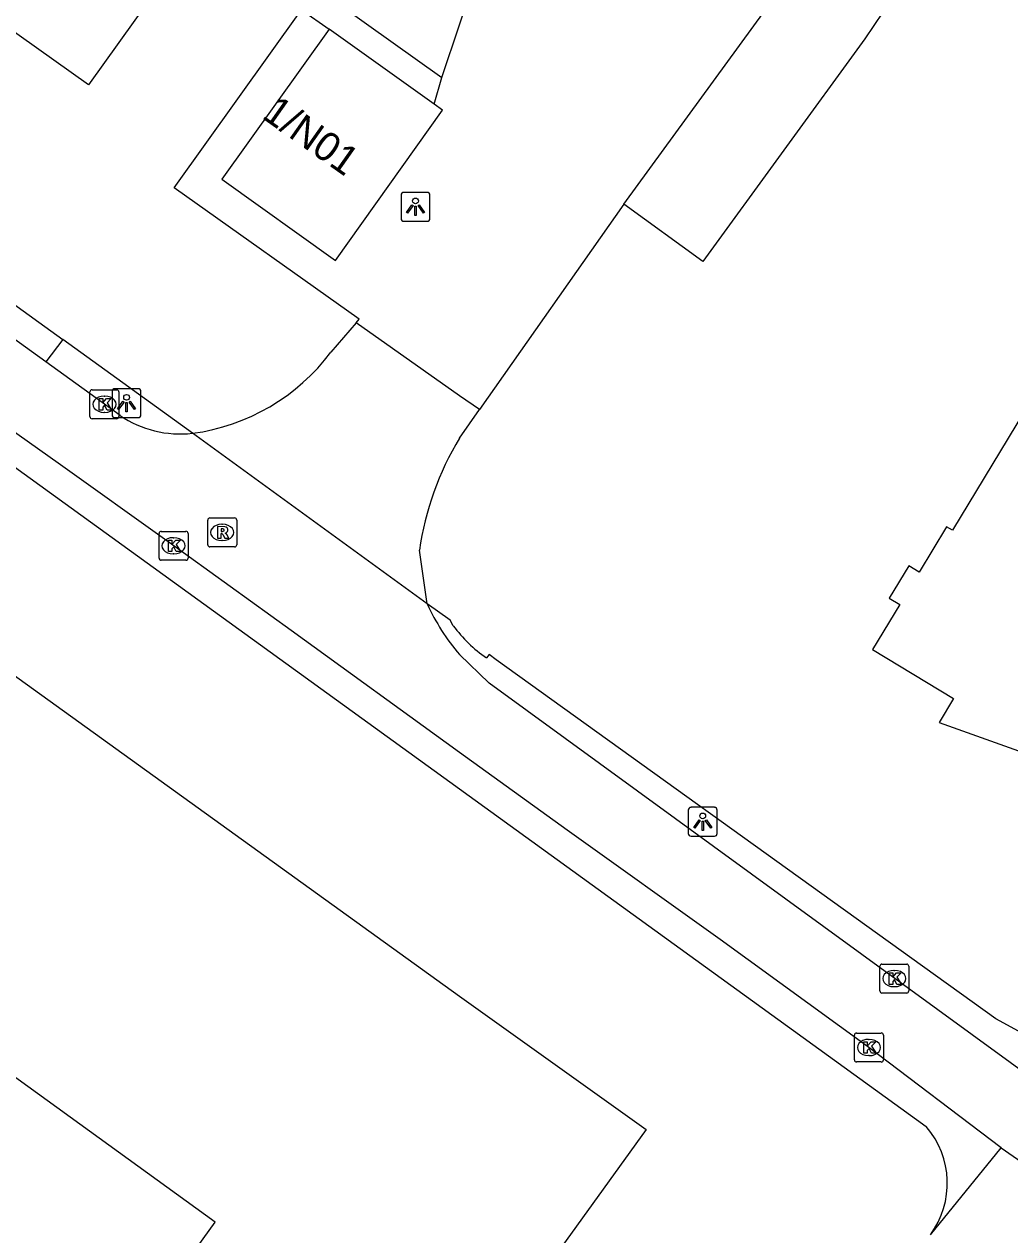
# Model space of a CAD drawing. Extents: x 160356 to 161355, y 381727 to 382845.
# Drawn here: x 160984.99 to 161018.98, y 382102.92 to 382144.7 of the extents above; entities that cross this region are included whole.
import ezdxf

# ---------------------------------------------------------------- set-up
doc = ezdxf.new("R2010")
doc.units = 0
for name, color, linetype in [('IMGEO_Kolk', 7, 'Continuous'), ('IMGEO_Lichtpunt', 7, 'Continuous'), ('IMGEO_Pand', 7, 'Continuous'), ('IMGEO_Pand_nummerreeks', 7, 'Continuous'), ('IMGEO_Rijbaan_lokaal_open', 7, 'Continuous'), ('IMGEO_Rioolput', 7, 'Continuous'), ('IMGEO_Voetpad_open', 7, 'Continuous')]:
    doc.layers.add(name, color=color, linetype=linetype)

msp = doc.modelspace()

# ---------------------------------------------------------------- linework, layer by layer
at = {"layer": 'IMGEO_Kolk'}
for p, q in [((160987.253, 382131.158), (160987.253, 382132.01)), ((160987.328, 382132.084), (160988.18, 382132.084)), ((160987.741, 382131.864), (160987.766, 382131.864)), ((160988.254, 382132.01), (160988.254, 382131.158)), ((160988.18, 382131.084), (160987.328, 382131.084)), ((160987.764, 382131.304), (160987.739, 382131.304)), ((160989.712, 382127.198), (160990.564, 382127.198)), ((160989.637, 382126.272), (160989.637, 382127.124)), ((160990.125, 382126.978), (160990.15, 382126.978)), ((160990.638, 382127.124), (160990.638, 382126.272)), ((160990.148, 382126.418), (160990.123, 382126.418)), ((160990.564, 382126.198), (160989.712, 382126.198)), ((161014.498, 382111.339), (161014.498, 382112.191)), ((161014.573, 382112.265), (161015.425, 382112.265)), ((161015.499, 382112.191), (161015.499, 382111.339)), ((161014.986, 382112.045), (161015.011, 382112.045)), ((161015.009, 382111.485), (161014.984, 382111.485)), ((161015.425, 382111.265), (161014.573, 382111.265)), ((161013.623, 382108.96), (161013.623, 382109.812)), ((161013.698, 382109.886), (161014.55, 382109.886)), ((161014.111, 382109.666), (161014.136, 382109.666)), ((161014.624, 382109.812), (161014.624, 382108.96)), ((161014.55, 382108.886), (161013.698, 382108.886)), ((161014.134, 382109.106), (161014.109, 382109.106))]:
    msp.add_line(p, q, dxfattribs=at)
for points in [[(160987.253, 382131.158), (160987.253, 382132.01)], [(160987.328, 382132.084), (160988.18, 382132.084)], [(160987.574, 382131.784), (160987.697, 382131.784), (160987.697, 382131.633), (160987.827, 382131.784), (160987.991, 382131.784), (160987.845, 382131.633), (160987.998, 382131.384), (160987.846, 382131.384), (160987.761, 382131.548), (160987.697, 382131.481), (160987.697, 382131.384), (160987.574, 382131.384), (160987.574, 382131.784)], [(160988.254, 382132.01), (160988.254, 382131.158)], [(160988.18, 382131.084), (160987.328, 382131.084)], [(160989.712, 382127.198), (160990.564, 382127.198)], [(160989.637, 382126.272), (160989.637, 382127.124)], [(160989.958, 382126.898), (160990.081, 382126.898), (160990.081, 382126.747), (160990.211, 382126.898), (160990.375, 382126.898), (160990.229, 382126.747), (160990.382, 382126.498), (160990.23, 382126.498), (160990.145, 382126.662), (160990.081, 382126.595), (160990.081, 382126.498), (160989.958, 382126.498), (160989.958, 382126.898)], [(160990.638, 382127.124), (160990.638, 382126.272)], [(160990.564, 382126.198), (160989.712, 382126.198)], [(161014.498, 382111.339), (161014.498, 382112.191)], [(161014.573, 382112.265), (161015.425, 382112.265)], [(161015.499, 382112.191), (161015.499, 382111.339)], [(161014.819, 382111.965), (161014.942, 382111.965), (161014.942, 382111.814), (161015.072, 382111.965), (161015.236, 382111.965), (161015.09, 382111.814), (161015.243, 382111.565), (161015.091, 382111.565), (161015.006, 382111.729), (161014.942, 382111.662), (161014.942, 382111.565), (161014.819, 382111.565), (161014.819, 382111.965)], [(161015.425, 382111.265), (161014.573, 382111.265)], [(161013.623, 382108.96), (161013.623, 382109.812)], [(161013.698, 382109.886), (161014.55, 382109.886)], [(161014.624, 382109.812), (161014.624, 382108.96)], [(161013.944, 382109.586), (161014.067, 382109.586), (161014.067, 382109.435), (161014.197, 382109.586), (161014.361, 382109.586), (161014.215, 382109.435), (161014.368, 382109.186), (161014.216, 382109.186), (161014.131, 382109.35), (161014.067, 382109.283), (161014.067, 382109.186), (161013.944, 382109.186), (161013.944, 382109.586)], [(161014.55, 382108.886), (161013.698, 382108.886)]]:
    msp.add_lwpolyline(points, dxfattribs=at)
for centre, start, end in [((160987.33, 382132.008), 91.552, 178.448), ((160987.33, 382132.008), 91.552, 178.448), ((160988.178, 382132.008), 1.552, 88.448), ((160988.178, 382132.008), 1.552, 88.448), ((160987.33, 382131.16), 181.552, 268.448), ((160987.33, 382131.16), 181.552, 268.448), ((160988.178, 382131.16), 271.552, 358.448), ((160988.178, 382131.16), 271.552, 358.448), ((160989.714, 382127.122), 91.552, 178.448), ((160989.714, 382127.122), 91.552, 178.448), ((160990.562, 382127.122), 1.552, 88.448), ((160990.562, 382127.122), 1.552, 88.448), ((160989.714, 382126.274), 181.552, 268.448), ((160989.714, 382126.274), 181.552, 268.448), ((160990.562, 382126.274), 271.552, 358.448), ((160990.562, 382126.274), 271.552, 358.448), ((161014.575, 382112.189), 91.552, 178.448), ((161014.575, 382112.189), 91.552, 178.448), ((161015.423, 382112.189), 1.552, 88.448), ((161015.423, 382112.189), 1.552, 88.448), ((161014.575, 382111.341), 181.552, 268.448), ((161014.575, 382111.341), 181.552, 268.448), ((161015.423, 382111.341), 271.552, 358.448), ((161015.423, 382111.341), 271.552, 358.448), ((161013.7, 382109.81), 91.552, 178.448), ((161013.7, 382109.81), 91.552, 178.448), ((161014.548, 382109.81), 1.552, 88.448), ((161014.548, 382109.81), 1.552, 88.448), ((161013.7, 382108.962), 181.552, 268.448), ((161013.7, 382108.962), 181.552, 268.448), ((161014.548, 382108.962), 271.552, 358.448), ((161014.548, 382108.962), 271.552, 358.448)]:
    msp.add_arc(centre, 0.0765, start, end, dxfattribs=at)
for centre, major_axis, ratio, start_param, end_param in [((160987.74, 382131.584), (-0.387, 0.002), 0.722429, 4.712389, 7.853982), ((160987.765, 382131.584), (-0.39, 0.002), 0.717154, 1.570796, 4.712389), ((160990.124, 382126.698), (-0.387, 0.002), 0.722429, 4.712389, 7.853982), ((160990.149, 382126.698), (-0.39, 0.002), 0.717154, 1.570796, 4.712389), ((161014.985, 382111.765), (-0.387, 0.002), 0.722429, 4.712389, 7.853982), ((161015.01, 382111.765), (-0.39, 0.002), 0.717154, 1.570796, 4.712389), ((161014.11, 382109.386), (-0.387, 0.002), 0.722429, 4.712389, 7.853982), ((161014.135, 382109.386), (-0.39, 0.002), 0.717154, 1.570796, 4.712389)]:
    msp.add_ellipse(centre, major_axis=major_axis, ratio=ratio, start_param=start_param, end_param=end_param, dxfattribs=at)
at = {"layer": 'IMGEO_Lichtpunt'}
for p, q in [((160998.887, 382138.896), (160998.079, 382138.896)), ((160998.887, 382138.896), (160998.079, 382138.896)), ((160997.985, 382138.801), (160997.985, 382137.994)), ((160997.985, 382138.801), (160997.985, 382137.994)), ((160998.981, 382137.994), (160998.981, 382138.801)), ((160998.981, 382137.994), (160998.981, 382138.801)), ((160998.079, 382137.9), (160998.887, 382137.9)), ((160998.079, 382137.9), (160998.887, 382137.9)), ((160988.018, 382132.024), (160988.018, 382131.217)), ((160988.018, 382132.024), (160988.018, 382131.217)), ((160988.92, 382132.119), (160988.112, 382132.119)), ((160988.92, 382132.119), (160988.112, 382132.119)), ((160989.014, 382131.217), (160989.014, 382132.024)), ((160989.014, 382131.217), (160989.014, 382132.024)), ((160988.112, 382131.123), (160988.92, 382131.123)), ((160988.112, 382131.123), (160988.92, 382131.123)), ((161007.893, 382117.579), (161007.893, 382116.772)), ((161007.893, 382117.579), (161007.893, 382116.772)), ((161008.795, 382117.674), (161007.987, 382117.674)), ((161008.795, 382117.674), (161007.987, 382117.674)), ((161008.889, 382116.772), (161008.889, 382117.579)), ((161008.889, 382116.772), (161008.889, 382117.579)), ((161007.987, 382116.678), (161008.795, 382116.678)), ((161007.987, 382116.678), (161008.795, 382116.678))]:
    msp.add_line(p, q, dxfattribs=at)
for points in [[(160998.359, 382138.465), (160998.398, 382138.437), (160998.21, 382138.175), (160998.172, 382138.202), (160998.359, 382138.465)], [(160998.571, 382138.437), (160998.609, 382138.464), (160998.796, 382138.202), (160998.757, 382138.174), (160998.571, 382138.437)], [(160998.461, 382138.417), (160998.508, 382138.417), (160998.508, 382138.095), (160998.461, 382138.095), (160998.461, 382138.417)], [(160988.392, 382131.688), (160988.431, 382131.66), (160988.243, 382131.398), (160988.205, 382131.425), (160988.392, 382131.688)], [(160988.494, 382131.64), (160988.541, 382131.64), (160988.541, 382131.318), (160988.494, 382131.318), (160988.494, 382131.64)], [(160988.604, 382131.66), (160988.642, 382131.687), (160988.829, 382131.425), (160988.79, 382131.397), (160988.604, 382131.66)], [(161008.267, 382117.243), (161008.306, 382117.215), (161008.118, 382116.953), (161008.08, 382116.98), (161008.267, 382117.243)], [(161008.369, 382117.195), (161008.416, 382117.195), (161008.416, 382116.873), (161008.369, 382116.873), (161008.369, 382117.195)], [(161008.479, 382117.215), (161008.517, 382117.242), (161008.704, 382116.98), (161008.665, 382116.952), (161008.479, 382117.215)]]:
    msp.add_lwpolyline(points, dxfattribs=at)
for centre in [(160998.484, 382138.599), (160988.517, 382131.822), (161008.392, 382117.377)]:
    msp.add_circle(centre, 0.0994, dxfattribs=at)
for centre, start, end in [((160998.079, 382138.801), 90, 180), ((160998.079, 382138.801), 90, 180), ((160998.887, 382138.801), 0, 90), ((160998.887, 382138.801), 0, 90), ((160998.079, 382137.994), 180, 270), ((160998.079, 382137.994), 180, 270), ((160998.887, 382137.994), 270, 0), ((160998.887, 382137.994), 270, 360), ((160988.112, 382132.024), 90, 180), ((160988.112, 382132.024), 90, 180), ((160988.92, 382132.024), 0, 90), ((160988.92, 382132.024), 0, 90), ((160988.112, 382131.217), 180, 270), ((160988.112, 382131.217), 180, 270), ((160988.92, 382131.217), 270, 0), ((160988.92, 382131.217), 270, 360), ((161007.987, 382117.579), 90, 180), ((161007.987, 382117.579), 90, 180), ((161008.795, 382117.579), 0, 90), ((161008.795, 382117.579), 0, 90), ((161007.987, 382116.772), 180, 270), ((161007.987, 382116.772), 180, 270), ((161008.795, 382116.772), 270, 0), ((161008.795, 382116.772), 270, 360)]:
    msp.add_arc(centre, 0.0946, start, end, dxfattribs=at)
at = {"layer": 'IMGEO_Pand'}
for points in [[(160991.194, 382148.704), (160990.833, 382147.69), (160987.2, 382142.604), (160984.213, 382144.737), (160983.08, 382145.546), (160986.713, 382150.633), (160987.652, 382153.474)], [(160995.202, 382149.329), (160994.272, 382146.516), (160999.396, 382142.854)], [(161016.466, 382147.889), (161013.985, 382144.191), (161008.394, 382136.513), (161005.67, 382138.488)], [(160999.396, 382142.854), (161000, 382144.68), (161000.918, 382147.455)], [(161005.67, 382138.488), (161011.86, 382146.991)], [(160995.5, 382144.524), (160991.801, 382139.345), (160995.718, 382136.548), (160999.417, 382141.726), (160999.122, 382141.937)], [(160999.122, 382141.937), (160995.5, 382144.524)], [(161015.496, 382126.008), (161014.822, 382124.895), (161015.188, 382124.675), (161014.247, 382123.12), (161017.045, 382121.427), (161016.545, 382120.596), (161019.287, 382119.626), (161019.482, 382119.951), (161020.489, 382119.344), (161030.301, 382135.621), (161026.023, 382138.207), (161023.692, 382139.616), (161021.35, 382135.743), (161021.934, 382135.388), (161017.002, 382127.234), (161016.799, 382127.356), (161015.853, 382125.794), (161015.496, 382126.008)], [(160974.75, 382079.961), (160980.406, 382087.807), (160976.479, 382090.639), (160982.169, 382098.533), (160986.073, 382095.72), (160991.577, 382103.356), (160960.839, 382125.613), (160967.371, 382134.674), (160981.032, 382124.828), (160981.957, 382124.161), (161000, 382111.157), (161006.438, 382106.555), (161000, 382097.624), (160976.649, 382065.23), (160937.66, 382093.334), (160943.998, 382102.128), (160974.75, 382079.961)]]:
    msp.add_lwpolyline(points, dxfattribs=at)
at = {"layer": 'IMGEO_Rijbaan_lokaal_open'}
for points in [[(160996.431, 382134.394), (160996.544, 382134.525), (160990.157, 382139.052), (160994.548, 382145.199), (160995.5, 382144.524)], [(161018.68, 382105.918), (161014.076, 382109.424), (161008.989, 382113.111), (161003.71, 382116.886), (161000, 382119.569), (160994.189, 382123.775), (160989.985, 382126.81), (160986.155, 382129.547), (160982.666, 382132.027), (160980.575, 382133.53), (160976.462, 382136.504), (160971.697, 382139.864), (160968.337, 382142.345), (160965.268, 382144.506)], [(160999.122, 382141.937), (160999.396, 382142.854)], [(161005.67, 382138.488), (161000.696, 382131.405)], [(160985.731, 382133.042), (160979.618, 382137.456)], [(160996.431, 382134.394), (160995.567, 382133.384)], [(161000.696, 382131.405), (161000, 382131.872), (160996.431, 382134.394)], [(160988.292, 382131.193), (160985.731, 382133.042)], [(161000, 382130.413), (161000.696, 382131.405)], [(160998.89, 382124.693), (160990.788, 382130.581)], [(160998.89, 382124.693), (160998.618, 382126.546)], [(161020.306, 382107.915), (161001.019, 382121.957), (161000, 382122.942)], [(161018.68, 382105.918), (161019.509, 382105.346), (161020.31, 382104.759), (161024.644, 382101.61)]]:
    msp.add_lwpolyline(points, dxfattribs=at)
for centre, radius, start, end in [((160989.85, 382137.655), 7.136, 277.5507, 323.2347), ((160990.373, 382134.286), 3.728, 236.0591, 276.3875), ((161008.741, 382125.109), 10.224, 148.7489, 171.9191), ((161005.587, 382127.711), 7.345, 204.2585, 220.4846)]:
    msp.add_arc(centre, radius, start, end, dxfattribs=at)
at = {"layer": 'IMGEO_Rioolput'}
for p, q in [((160991.315, 382126.734), (160991.315, 382127.586)), ((160991.39, 382127.66), (160992.242, 382127.66)), ((160992.316, 382127.586), (160992.316, 382126.734)), ((160991.803, 382127.44), (160991.828, 382127.44)), ((160991.826, 382126.88), (160991.801, 382126.88)), ((160992.242, 382126.66), (160991.39, 382126.66))]:
    msp.add_line(p, q, dxfattribs=at)
for points in [[(160991.315, 382126.734), (160991.315, 382127.586)], [(160991.39, 382127.66), (160992.242, 382127.66)], [(160992.316, 382127.586), (160992.316, 382126.734)], [(160991.904, 382127.358), (160991.652, 382127.36), (160991.652, 382126.96)], [(160991.83, 382127.279), (160991.776, 382127.279), (160991.776, 382127.198)], [(160991.776, 382127.198), (160991.828, 382127.198)], [(160991.652, 382126.96), (160991.776, 382126.96), (160991.776, 382127.122), (160991.787, 382127.122)], [(160991.834, 382127.093), (160991.905, 382126.96), (160992.045, 382126.96), (160991.98, 382127.086)], [(160992.242, 382126.66), (160991.39, 382126.66)]]:
    msp.add_lwpolyline(points, dxfattribs=at)
for centre, radius, start, end in [((160991.392, 382127.584), 0.0765, 91.552, 178.448), ((160991.392, 382127.584), 0.0765, 91.552, 178.448), ((160992.24, 382127.584), 0.0765, 1.552, 88.448), ((160992.24, 382127.584), 0.0765, 1.552, 88.448), ((160991.812, 382127.387), 0.19, 274.7715, 282.9687), ((160991.836, 382127.183), 0.0964, 77.0061, 93.1865), ((160991.85, 382127.24), 0.0378, 276.6634, 79.6772), ((160991.903, 382127.248), 0.109, 350.3612, 89.416), ((160991.901, 382127.248), 0.112, 277.5842, 350.9817), ((160991.786, 382127.069), 0.0533, 26.0293, 88.6989), ((160991.885, 382127.033), 0.108, 29.5134, 73.7905), ((160991.392, 382126.736), 0.0765, 181.552, 268.448), ((160991.392, 382126.736), 0.0765, 181.552, 268.448), ((160992.24, 382126.736), 0.0765, 271.552, 358.448), ((160992.24, 382126.736), 0.0765, 271.552, 358.448)]:
    msp.add_arc(centre, radius, start, end, dxfattribs=at)
for centre, major_axis, ratio, start_param, end_param in [((160991.802, 382127.16), (-0.387, 0.002), 0.722429, 4.712389, 7.853982), ((160991.827, 382127.16), (-0.39, 0.002), 0.717154, 1.570796, 4.712389)]:
    msp.add_ellipse(centre, major_axis=major_axis, ratio=ratio, start_param=start_param, end_param=end_param, dxfattribs=at)
at = {"layer": 'IMGEO_Voetpad_open'}
for points in [[(160967.342, 382141.954), (161000, 382118.312), (161016.099, 382106.658)], [(160980.131, 382138.281), (160986.315, 382133.813)], [(160986.315, 382133.813), (160985.731, 382133.042)], [(160990.788, 382130.581), (160986.315, 382133.813)], [(160999.787, 382123.94), (160999.679, 382124.129), (160998.89, 382124.693)], [(161019.282, 382109.949), (161018.497, 382110.377), (161015.599, 382112.457), (161001.268, 382122.767), (161001.021, 382122.947), (161000.927, 382122.831)], [(161016.243, 382102.923), (161018.68, 382105.918)]]:
    msp.add_lwpolyline(points, dxfattribs=at)
for centre, radius, start, end in [((161003.659, 382126.779), 4.801, 216.2556, 235.3238), ((161013.835, 382104.7), 2.993, 323.562, 40.8538)]:
    msp.add_arc(centre, radius, start, end, dxfattribs=at)

# ---------------------------------------------------------------- texts
at = {"layer": 'IMGEO_Pand_nummerreeks'}
msp.add_text('1/N01', height=1, rotation=324.8193, dxfattribs=at).set_placement((160993.147, 382141.48))

doc.saveas('drawing.dxf')
